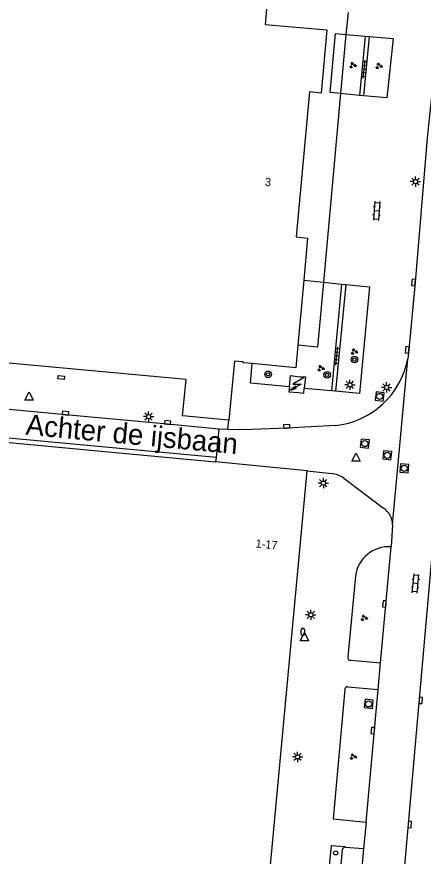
# Model space of a CAD drawing. Extents: x 132994 to 136000, y 393499 to 395512.
# Drawn here: x 133341.2 to 133390.5, y 394774.3 to 394876.4 of the extents above; entities that cross this region are included whole.
import ezdxf

# ---------------------------------------------------------------- set-up
doc = ezdxf.new("R2010")
doc.units = 0
for name, color, linetype in [('gg-anno-huisnummerreeks BGT', 7, 'Continuous'), ('gg-anno-openbare ruimte label', 7, 'Continuous'), ('gg-bbg-hoofdgebouw', 7, 'Continuous'), ('gg-bbg-lage trafo', 7, 'Continuous'), ('gg-bbg-onder overbouw', 7, 'Continuous'), ('gg-bbg-pand overbouw', 7, 'Continuous'), ('gg-knt-verharding', 7, 'Continuous'), ('gg-knt-verharding nz', 7, 'Continuous'), ('gt-grn-weggrens', 7, 'Continuous'), ('gt-symb-boom', 7, 'Continuous'), ('gt-symb-brandkraan', 7, 'Continuous'), ('gt-symb-groenvak', 7, 'Continuous'), ('gt-symb-klinker verharding', 7, 'Continuous'), ('gt-symb-kolk', 7, 'Continuous'), ('gt-symb-kolk center center', 7, 'Continuous'), ('gt-symb-lichtmast', 7, 'Continuous'), ('gt-symb-rioolschacht', 7, 'Continuous'), ('gt-symb-tegel verharding', 7, 'Continuous'), ('gt-symb-trafo symbool', 7, 'Continuous'), ('gt-symb-verkeersbordpaal', 7, 'Continuous'), ('gt-symb-waterafsluiter', 7, 'Continuous')]:
    doc.layers.add(name, color=color, linetype=linetype)

# ---------------------------------------------------------------- blocks, each defined once
blk = doc.blocks.new('gt0-KOLK')
at = {"layer": 'gt-symb-kolk'}
blk.add_lwpolyline([(0, 0), (0.37, 0), (0.37, 0.4), (-0.38, 0.4), (-0.38, 0), (0, 0)], dxfattribs=at)
blk = doc.blocks.new('gt0-RS')
at = {"layer": 'gt-symb-rioolschacht'}
blk.add_lwpolyline([(-0.5, -0.5), (0.5, -0.5), (0.5, 0.5), (-0.5, 0.5)], close=True, dxfattribs=at)
blk.add_circle((0, 0), 0.375, dxfattribs=at)
blk = doc.blocks.new('gt0-GRVAK')
at = {"layer": 'gt-symb-groenvak'}
for p, q in [((-0.11, 0.19), (-0.23, 0.24)), ((-0.18, 0.15), (0.09, 0.15)), ((-0.09, 0.21), (-0.16, 0.32)), ((-0.05, 0.21), (-0.05, 0.39)), ((0, 0.21), (0.06, 0.32)), ((0.01, 0.19), (0.13, 0.24)), ((0.26, -0.05), (0.2, 0.06)), ((0.3, -0.05), (0.3, 0.13)), ((0.35, -0.05), (0.41, 0.06)), ((-0.25, -0.23), (-0.36, -0.18)), ((-0.32, -0.26), (-0.05, -0.26)), ((-0.23, -0.21), (-0.29, -0.1)), ((-0.18, -0.2), (-0.18, -0.02)), ((-0.14, -0.21), (-0.07, -0.1)), ((-0.12, -0.23), (0, -0.18)), ((0.24, -0.07), (0.12, -0.02)), ((0.17, -0.11), (0.44, -0.11)), ((0.37, -0.07), (0.49, -0.02))]:
    blk.add_line(p, q, dxfattribs=at)
blk = doc.blocks.new('gt0-BOOM')
at = {"layer": 'gt-symb-boom'}
for radius in [0.4, 0.2]:
    blk.add_circle((0, 0), radius, dxfattribs=at)
blk = doc.blocks.new('gt0-TEG1')
at = {"layer": 'gt-symb-tegel verharding'}
for p, q in [((-1.13, 0), (1.12, 0)), ((-0.9, -0.25), (-0.9, 0.25)), ((-0.45, -0.25), (-0.45, 0.25)), ((0, -0.25), (0, 0.25)), ((0.45, -0.25), (0.45, 0.25)), ((0.9, -0.25), (0.9, 0.25))]:
    blk.add_line(p, q, dxfattribs=at)
blk = doc.blocks.new('gt0-LMAST')
at = {"layer": 'gt-symb-lichtmast'}
for p, q in [((-0.18, 0.17), (-0.45, 0.44)), ((0, 0.25), (0, 0.62)), ((0.17, 0.17), (0.44, 0.44)), ((-0.25, 0), (-0.63, 0)), ((-0.18, -0.18), (-0.45, -0.45)), ((0, -0.25), (0, -0.63)), ((0.44, -0.45), (0.17, -0.18)), ((0.25, 0), (0.62, 0))]:
    blk.add_line(p, q, dxfattribs=at)
blk.add_circle((0, 0), 0.25, dxfattribs=at)
blk = doc.blocks.new('gt0-WAFSL')
at = {"layer": 'gt-symb-waterafsluiter'}
for p, q in [((-0.5, -0.33), (0, 0.67)), ((0, 0.67), (0.5, -0.33)), ((0.5, -0.33), (-0.5, -0.33))]:
    blk.add_line(p, q, dxfattribs=at)
blk = doc.blocks.new('gt0-BR')
at = {"layer": 'gt-symb-brandkraan'}
for centre, radius, start, end in [((-0.24, 0), 0.206, 107.5669, 252.4331), ((0.6, -2.66), 3, 106.892, 107.5669), ((0, -0.69), 0.938, 73.108, 106.892), ((-0.6, -2.66), 3, 72.4331, 73.108), ((0.24, 0), 0.206, 287.567, 72.4331), ((0.6, 2.66), 3, 252.4331, 253.108), ((0, 0.69), 0.938, 253.108, 286.8921), ((-0.6, 2.66), 3, 286.8921, 287.567)]:
    blk.add_arc(centre, radius, start, end, dxfattribs=at)
blk = doc.blocks.new('gt0-KL1')
at = {"layer": 'gt-symb-klinker verharding'}
for p, q in [((-1.15, 0.3), (1.15, 0.3)), ((-1, -0.3), (-1, 0.3)), ((-0.5, 0.3), (-0.5, 0.45)), ((0, -0.3), (0, 0.3)), ((0.5, 0.3), (0.5, 0.45)), ((1, -0.3), (1, 0.3)), ((-1.15, -0.3), (1.15, -0.3)), ((-0.5, -0.45), (-0.5, -0.3)), ((0.5, -0.45), (0.5, -0.3))]:
    blk.add_line(p, q, dxfattribs=at)
blk = doc.blocks.new('gt0-VPAAL')
at = {"layer": 'gt-symb-verkeersbordpaal'}
blk.add_circle((0, 0), 0.25, dxfattribs=at)
blk = doc.blocks.new('gt0-HSP')
at = {"layer": 'gt-symb-trafo symbool'}
for points in [[(0.77, 0.75), (-0.53, 0), (0.47, 0), (-0.83, -0.75)], [(-0.22, -0.24), (-0.83, -0.75), (-0.08, -0.48)]]:
    blk.add_lwpolyline(points, dxfattribs=at)
blk = doc.blocks.new('gt0-KOLKCC')
at = {"layer": 'gt-symb-kolk center center'}
blk.add_lwpolyline([(-0.38, 0.2), (0.38, 0.2), (0.38, -0.2), (-0.38, -0.2)], close=True, dxfattribs=at)

msp = doc.modelspace()

# ---------------------------------------------------------------- linework, layer by layer
at = {"layer": 'gg-bbg-hoofdgebouw'}
for p, q in [((133376.44, 394821.21), (133365.33, 394822.27)), ((133367.57, 394725.91), (133376.44, 394821.21))]:
    msp.add_line(p, q, dxfattribs=at)
for points in [[(133375.32, 394836.48), (133375.07, 394833.73), (133369.78, 394834.22)], [(133369.78, 394834.22), (133368.67, 394834.32), (133368.67, 394834.45), (133367.61, 394834.52), (133366.94, 394827.37)], [(133366.94, 394827.37), (133361.31, 394827.89), (133361.74, 394832.31), (133340.19, 394834.29)], [(133291.32, 394810.37), (133292.84, 394812.68), (133297.91, 394817.8), (133304.08, 394821.96), (133310.86, 394824.72), (133318, 394826.18), (133325.31, 394826.2), (133332.47, 394824.82), (133339.14, 394822.11), (133339.38, 394824.71), (133354.02, 394823.34), (133365.33, 394822.27)]]:
    msp.add_lwpolyline(points, dxfattribs=at)
at = {"layer": 'gg-bbg-lage trafo'}
for points in [[(133374.29, 394831.39), (133374.42, 394832.8), (133375.58, 394832.63), (133376.24, 394832.63), (133376.1, 394831.22)], [(133374.29, 394831.39), (133374.23, 394830.79), (133375.4, 394830.73), (133376.04, 394830.62), (133376.1, 394831.22)]]:
    msp.add_lwpolyline(points, dxfattribs=at)
at = {"layer": 'gg-bbg-onder overbouw'}
msp.add_line((133376.04, 394844.37), (133375.32, 394836.48), dxfattribs=at)
msp.add_lwpolyline([(133371.57, 394877.81), (133371.35, 394875.47), (133378.84, 394874.79), (133378.14, 394867.1), (133376.74, 394867.25), (133375.11, 394849.62), (133376.51, 394849.49), (133376.04, 394844.37)], dxfattribs=at)
at = {"layer": 'gg-bbg-pand overbouw'}
for p, q in [((133381.42, 394876.92), (133381.17, 394874.25)), ((133381.17, 394874.25), (133380.52, 394867.05)), ((133380.52, 394867.05), (133378.42, 394844.13))]:
    msp.add_line(p, q, dxfattribs=at)
msp.add_lwpolyline([(133378.42, 394844.13), (133377.7, 394836.24), (133375.32, 394836.48)], dxfattribs=at)
at = {"layer": 'gg-knt-verharding'}
for p, q in [((133381.17, 394874.25), (133383.48, 394874.04)), ((133383.48, 394874.04), (133382.8, 394866.84)), ((133383.98, 394874), (133383.3, 394866.8)), ((133383.48, 394874.04), (133383.98, 394874)), ((133382.8, 394866.84), (133380.52, 394867.05)), ((133383.3, 394866.8), (133382.8, 394866.84)), ((133378.42, 394844.13), (133380.64, 394843.9)), ((133380.64, 394843.9), (133379.41, 394830.9)), ((133381.14, 394843.85), (133379.91, 394830.86)), ((133380.64, 394843.9), (133381.14, 394843.85)), ((133379.41, 394830.9), (133376.1, 394831.22)), ((133379.91, 394830.86), (133379.41, 394830.9)), ((133366.83, 394826.2), (133366.94, 394827.37)), ((133365.71, 394826.27), (133365.39, 394822.82)), ((133366.83, 394826.2), (133365.71, 394826.27)), ((133365.39, 394822.82), (133365.33, 394822.27)), ((133376.44, 394821.21), (133379.43, 394820.87)), ((133380.9, 394820.29), (133385.71, 394816.67)), ((133386.83, 394814.63), (133386.65, 394811.94)), ((133385.38, 394797.83), (133386.65, 394811.94)), ((133382.33, 394808.37), (133381.38, 394798.56)), ((133381.74, 394798.17), (133385.38, 394797.83)), ((133385.08, 394794.6), (133385.38, 394797.83)), ((133381.41, 394794.93), (133385.08, 394794.6)), ((133381.02, 394794.59), (133379.63, 394778.89)), ((133383.61, 394778.49), (133385.08, 394794.6)), ((133379.63, 394778.89), (133383.61, 394778.49)), ((133383.61, 394778.49), (133383.3, 394775.27)), ((133379.35, 394775.63), (133376.18, 394742.9)), ((133379.35, 394775.63), (133381.07, 394775.52)), ((133381.06, 394775.43), (133381.07, 394775.52)), ((133381.06, 394775.43), (133383.3, 394775.27)), ((133376.76, 394731.12), (133380.74, 394775.15))]:
    msp.add_line(p, q, dxfattribs=at)
for points in [[(133393.31, 394884.07), (133392.86, 394879.75), (133392.53, 394875.91), (133391.05, 394861.67), (133389.57, 394844.08), (133389.01, 394838.08)], [(133383.98, 394874), (133386.92, 394873.74), (133386.13, 394866.54), (133383.3, 394866.8)], [(133381.14, 394843.85), (133384.03, 394843.55), (133382.82, 394830.58), (133379.91, 394830.86)], [(133389.01, 394838.08), (133388.81, 394835.89), (133388.67, 394834.79)], [(133374.29, 394831.39), (133369.56, 394831.84), (133369.78, 394834.22)], [(133365.71, 394826.27), (133359.5, 394826.86), (133347.08, 394828), (133332.63, 394829.37), (133305.29, 394831.87)], [(133365.39, 394822.82), (133323.21, 394826.73), (133317.99, 394826.69)], [(133379.88, 394826.71), (133373.99, 394826.39), (133369.72, 394826.21), (133368.28, 394826.17), (133366.83, 394826.2)]]:
    msp.add_lwpolyline(points, dxfattribs=at)
for centre, radius, start, end in [((133378.81, 394836.69), 10.05, 276.0908, 349.0938), ((133379.08, 394817.81), 3.08, 53.7279, 83.4634), ((133384.2, 394814.51), 2.64, 2.4481, 54.9023), ((133386.33, 394807.93), 4.03, 85.4161, 173.6457), ((133381.72, 394798.5), 0.339, 170.7205, 274.7226), ((133381.35, 394794.61), 0.333, 79.2415, 183.1919), ((133381.05, 394775.13), 0.307, 87.5384, 175.4158)]:
    msp.add_arc(centre, radius, start, end, dxfattribs=at)
at = {"layer": 'gg-knt-verharding nz'}
for p, q in [((133376.04, 394844.37), (133378.42, 394844.13)), ((133383.3, 394775.27), (133379.21, 394730.09))]:
    msp.add_line(p, q, dxfattribs=at)
for points in [[(133380.52, 394867.05), (133379.24, 394867.17), (133379.88, 394874.36), (133381.17, 394874.25)], [(133392.76, 394823.67), (133392.57, 394821.99), (133385.95, 394746.95), (133384.4, 394730.32)]]:
    msp.add_lwpolyline(points, dxfattribs=at)
at = {"layer": 'gt-grn-weggrens'}
msp.add_line((133386.83, 394814.63), (133388.67, 394834.79), dxfattribs=at)

# ---------------------------------------------------------------- block references
at = {"layer": 'gt-symb-boom'}
for p in [(133382.2, 394834.72), (133371.7, 394832.92), (133378.87, 394832.86)]:
    msp.add_blockref('gt0-BOOM', p, dxfattribs=at)
at = {"layer": 'gt-symb-brandkraan', "rotation": 90}
msp.add_blockref('gt0-BR', (133375.94, 394801.6), dxfattribs=at)
at = {"layer": 'gt-symb-groenvak'}
for p in [(133381.98, 394870.5), (133385.16, 394870.41), (133382.16, 394835.67), (133378.1, 394833.66), (133383.36, 394803.3), (133382.03, 394786.44)]:
    msp.add_blockref('gt0-GRVAK', p, dxfattribs=at)
at = {"layer": 'gt-symb-klinker verharding'}
for p, rotation in [((133384.89, 394852.81), -94.07336449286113), ((133389.63, 394807.49), 84.7225939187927)]:
    msp.add_blockref('gt0-KL1', p, dxfattribs=dict(at, rotation=rotation))
at = {"layer": 'gt-symb-kolk'}
for p, rotation in [((133389.57, 394844.08), 85.17923392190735), ((133388.81, 394835.89), 84.77963836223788), ((133347.08, 394828), -5.277406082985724), ((133359.5, 394826.86), -5.391463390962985), ((133373.99, 394826.39), 3.036868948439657), ((133386.03, 394805), 84.77963836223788), ((133390.05, 394793.29), -95.04916646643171), ((133384.62, 394789.6), 84.77963836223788), ((133388.71, 394778.21), -95.04916646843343)]:
    msp.add_blockref('gt0-KOLK', p, dxfattribs=dict(at, rotation=rotation))
at = {"layer": 'gt-symb-kolk center center', "rotation": 174.4890230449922}
msp.add_blockref('gt0-KOLKCC', (133346.56, 394832.53), dxfattribs=at)
at = {"layer": 'gt-symb-lichtmast'}
for p in [(133389.61, 394856.35), (133381.65, 394831.65), (133386.11, 394831.33), (133357.19, 394827.78), (133378.42, 394819.7), (133376.9, 394803.69), (133375.29, 394786.41)]:
    msp.add_blockref('gt0-LMAST', p, dxfattribs=at)
at = {"layer": 'gt-symb-rioolschacht'}
for p, rotation in [((133385.26, 394830.23), -6.662963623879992), ((133383.46, 394824.51), -6.087008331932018), ((133386.18, 394823.08), 84.26090150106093), ((133388.25, 394821.49), 85.17923392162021), ((133383.93, 394792.86), -96.31488442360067)]:
    msp.add_blockref('gt0-RS', p, dxfattribs=dict(at, rotation=rotation))
at = {"layer": 'gt-symb-tegel verharding'}
for p, rotation in [((133383.37, 394870.02), 84.37493990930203), ((133380.05, 394835.14), 83.57125225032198)]:
    msp.add_blockref('gt0-TEG1', p, dxfattribs=dict(at, rotation=rotation))
at = {"layer": 'gt-symb-trafo symbool'}
msp.add_blockref('gt0-HSP', (133375.25, 394831.73), dxfattribs=at)
at = {"layer": 'gt-symb-verkeersbordpaal'}
msp.add_blockref('gt0-VPAAL', (133379.91, 394774.74), dxfattribs=at)
at = {"layer": 'gt-symb-waterafsluiter'}
for p in [(133342.67, 394830.11), (133382.39, 394822.68), (133376.12, 394800.85)]:
    msp.add_blockref('gt0-WAFSL', p, dxfattribs=at)

# ---------------------------------------------------------------- texts
at = {"layer": 'gg-anno-huisnummerreeks BGT'}
for s, p in [('3', (133371.28, 394855.84)), ('1-17', (133370.15, 394811.88))]:
    msp.add_text(s, height=1, rotation=354.7, dxfattribs=at).set_placement(p)
at = {"layer": 'gg-anno-openbare ruimte label'}
msp.add_text('Achter de ijsbaan', height=2.5, rotation=354.7, dxfattribs=at).set_placement((133342.19, 394825.6))

doc.saveas('drawing.dxf')
